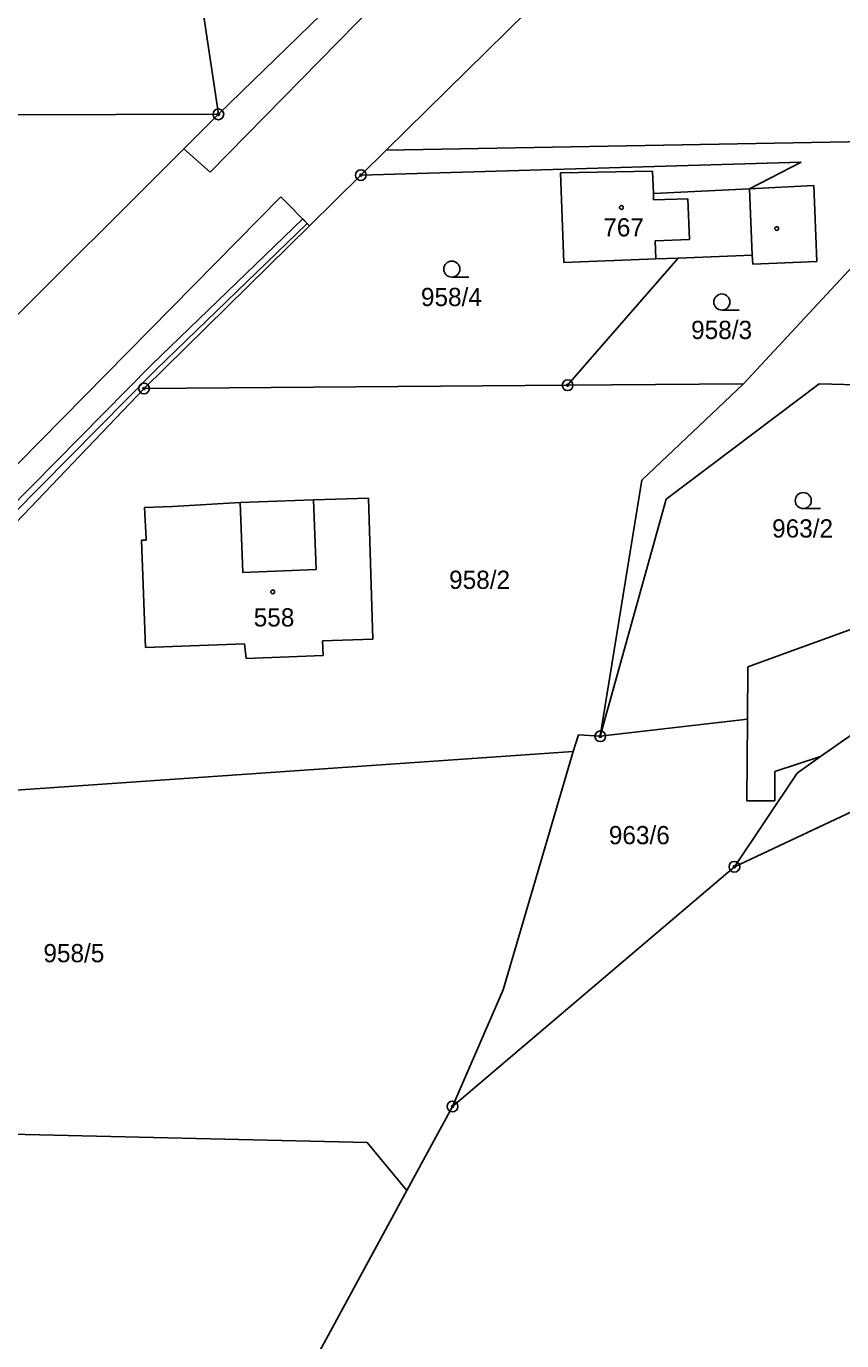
# Model space of a CAD drawing. Extents: x -439246 to -433691, y -1130252 to -1121148.
# Drawn here: x -438329 to -438252.9, y -1124419.4 to -1124296.8 of the extents above; entities that cross this region are included whole.
import ezdxf

# ---------------------------------------------------------------- set-up
doc = ezdxf.new("R2010")
doc.units = 0
for name, color, linetype in [('Vrstva 1', 7, 'Continuous'), ('Vrstva 18', 7, 'Continuous'), ('Vrstva 19', 7, 'Continuous'), ('Vrstva 24', 7, 'Continuous'), ('Vrstva 25', 7, 'Continuous'), ('Vrstva 3', 7, 'Continuous'), ('Vrstva 30', 7, 'Continuous'), ('Vrstva 37', 7, 'Continuous'), ('Vrstva 4', 7, 'Continuous')]:
    doc.layers.add(name, color=color, linetype=linetype)

msp = doc.modelspace()

# ---------------------------------------------------------------- linework, layer by layer
at = {"layer": 'Vrstva 1'}
for p, q in [((-438311.84, -1124310.42), (-438296.52, -1124294.79)), ((-438314.31, -1124308.22), (-438311.09, -1124305.01)), ((-438346.45, -1124340.28), (-438314.31, -1124308.22)), ((-438314.31, -1124308.22), (-438311.84, -1124310.42)), ((-438302.59, -1124315.4), (-438297.79, -1124310.68)), ((-438332.57, -1124340.4), (-438305.26, -1124312.72)), ((-438305.26, -1124312.72), (-438302.59, -1124315.4)), ((-438238.33, -1124353.28), (-438254.87, -1124364.92)), ((-438357.71, -1124369.98), (-438277.96, -1124364.45)), ((-438254.87, -1124364.92), (-438257.06, -1124366.46)), ((-438257.06, -1124366.46), (-438262.92, -1124375.2)), ((-438293.49, -1124405.39), (-438289.23, -1124397.56)), ((-438361.39, -1124399.46), (-438297.2, -1124400.91)), ((-438297.2, -1124400.91), (-438293.49, -1124405.39)), ((-438304.86, -1124426.28), (-438293.49, -1124405.39))]:
    msp.add_line(p, q, dxfattribs=at)
for points in [[(-438311.09, -1124305.01), (-438283.39, -1124278.11)], [(-438314.85, -1124279.94), (-438311.09, -1124305.01)], [(-438295.42, -1124308.34), (-438265.35, -1124278.76)], [(-438311.09, -1124305.01), (-438368.49, -1124305.17)], [(-438248.81, -1124307.5), (-438295.42, -1124308.34)], [(-438297.79, -1124310.68), (-438295.42, -1124308.34)], [(-438297.79, -1124310.68), (-438256.68, -1124309.48)], [(-438270.56, -1124310.31), (-438279.14, -1124310.46)], [(-438279.14, -1124310.46), (-438278.84, -1124318.84)], [(-438270.48, -1124312.38), (-438270.56, -1124310.31)], [(-438256.68, -1124309.48), (-438261.5, -1124311.95)], [(-438255.5, -1124311.66), (-438261.5, -1124311.95)], [(-438255.22, -1124318.75), (-438255.5, -1124311.66)], [(-438261.5, -1124311.95), (-438270.48, -1124312.38)], [(-438302.59, -1124315.4), (-438318.03, -1124330.59)], [(-438250.63, -1124317.84), (-438262.08, -1124330.15)], [(-438278.84, -1124318.84), (-438270.24, -1124318.5)], [(-438278.49, -1124330.28), (-438268.16, -1124318.42)], [(-438268.16, -1124318.42), (-438270.24, -1124318.5)], [(-438261.25, -1124318.14), (-438268.16, -1124318.42)], [(-438261.25, -1124318.14), (-438261.21, -1124318.99)], [(-438261.21, -1124318.99), (-438255.22, -1124318.75)], [(-438278.49, -1124330.28), (-438262.08, -1124330.15)], [(-438262.08, -1124330.15), (-438271.56, -1124339.14)], [(-438269.28, -1124340.9), (-438255.02, -1124330.15)], [(-438255.02, -1124330.15), (-438240.92, -1124330.52)], [(-438334.66, -1124347.98), (-438318.03, -1124330.59)], [(-438318.03, -1124330.59), (-438278.49, -1124330.28)], [(-438275.44, -1124363.03), (-438271.56, -1124339.14)], [(-438309.04, -1124341.22), (-438315.38, -1124341.59)], [(-438309.04, -1124341.22), (-438302.21, -1124340.98)], [(-438302.21, -1124340.98), (-438297.07, -1124340.82)], [(-438297.07, -1124340.82), (-438296.66, -1124353.96)], [(-438275.44, -1124363.03), (-438269.28, -1124340.9)], [(-438315.38, -1124341.59), (-438317.97, -1124341.69)], [(-438317.97, -1124341.69), (-438317.84, -1124344.6)], [(-438318.26, -1124344.75), (-438317.83, -1124344.73)], [(-438318.26, -1124344.75), (-438317.89, -1124354.75)], [(-438317.84, -1124344.6), (-438317.83, -1124344.73)], [(-438242.91, -1124349.75), (-438261.66, -1124356.54)], [(-438308.65, -1124354.41), (-438317.89, -1124354.75)], [(-438308.65, -1124354.41), (-438308.5, -1124355.78)], [(-438301.36, -1124354.13), (-438296.66, -1124353.96)], [(-438301.32, -1124355.49), (-438301.36, -1124354.13)], [(-438308.5, -1124355.78), (-438301.32, -1124355.49)], [(-438261.66, -1124356.54), (-438261.69, -1124361.44)], [(-438275.44, -1124363.03), (-438261.69, -1124361.44)], [(-438261.69, -1124361.44), (-438261.75, -1124369.04)], [(-438277.96, -1124364.45), (-438277.47, -1124362.9)], [(-438277.47, -1124362.9), (-438275.44, -1124363.03)], [(-438236.71, -1124362.88), (-438262.92, -1124375.2)], [(-438277.96, -1124364.45), (-438284.52, -1124386.69)], [(-438254.87, -1124364.92), (-438259.14, -1124366.32)], [(-438259.16, -1124369.06), (-438259.14, -1124366.32)], [(-438261.75, -1124369.04), (-438259.16, -1124369.06)], [(-438289.23, -1124397.56), (-438262.92, -1124375.2)], [(-438284.52, -1124386.69), (-438289.23, -1124397.56)]]:
    msp.add_lwpolyline(points, dxfattribs=at)
at = {"layer": 'Vrstva 24'}
for centre, radius in [((-438311.09, -1124305.01), 0.5), ((-438311.09, -1124305.01), 0.1), ((-438297.79, -1124310.68), 0.5), ((-438297.79, -1124310.68), 0.1), ((-438318.03, -1124330.59), 0.5), ((-438278.49, -1124330.28), 0.5), ((-438278.49, -1124330.28), 0.1), ((-438318.03, -1124330.59), 0.1), ((-438275.44, -1124363.03), 0.5), ((-438275.44, -1124363.03), 0.1), ((-438262.92, -1124375.2), 0.5), ((-438262.92, -1124375.2), 0.1), ((-438289.23, -1124397.56), 0.5), ((-438289.23, -1124397.56), 0.1)]:
    msp.add_circle(centre, radius, dxfattribs=at)
at = {"layer": 'Vrstva 25'}
for p, q in [((-438289.3, -1124320.2), (-438287.7, -1124320.2)), ((-438264.09, -1124323.27), (-438262.49, -1124323.27)), ((-438256.49, -1124341.79), (-438254.89, -1124341.79))]:
    msp.add_line(p, q, dxfattribs=at)
for centre, radius in [((-438273.47, -1124313.7), 0.175), ((-438258.97, -1124315.67), 0.175), ((-438289.3, -1124319.45), 0.75), ((-438264.09, -1124322.52), 0.75), ((-438256.49, -1124341.04), 0.75), ((-438306.02, -1124349.56), 0.175)]:
    msp.add_circle(centre, radius, dxfattribs=at)
at = {"layer": 'Vrstva 3'}
for points in [[(-438270.56, -1124310.31), (-438279.14, -1124310.46)], [(-438279.14, -1124310.46), (-438278.84, -1124318.84)], [(-438270.48, -1124312.38), (-438270.56, -1124310.31)], [(-438270.46, -1124313), (-438270.48, -1124312.38)], [(-438267.26, -1124312.88), (-438270.46, -1124313)], [(-438267.11, -1124316.68), (-438267.26, -1124312.88)], [(-438270.31, -1124316.8), (-438267.11, -1124316.68)], [(-438270.24, -1124318.5), (-438270.31, -1124316.8)], [(-438278.84, -1124318.84), (-438270.24, -1124318.5)], [(-438309.04, -1124341.22), (-438315.38, -1124341.59)], [(-438309.04, -1124341.22), (-438308.8, -1124347.76)], [(-438302.21, -1124340.98), (-438297.07, -1124340.82)], [(-438301.96, -1124347.48), (-438302.21, -1124340.98)], [(-438297.07, -1124340.82), (-438296.66, -1124353.96)], [(-438315.38, -1124341.59), (-438317.97, -1124341.69)], [(-438317.97, -1124341.69), (-438317.84, -1124344.6)], [(-438318.26, -1124344.75), (-438317.83, -1124344.73)], [(-438318.26, -1124344.75), (-438317.89, -1124354.75)], [(-438317.84, -1124344.6), (-438317.83, -1124344.73)], [(-438308.8, -1124347.76), (-438301.96, -1124347.48)], [(-438308.65, -1124354.41), (-438317.89, -1124354.75)], [(-438308.65, -1124354.41), (-438308.5, -1124355.78)], [(-438301.36, -1124354.13), (-438296.66, -1124353.96)], [(-438301.32, -1124355.49), (-438301.36, -1124354.13)], [(-438308.5, -1124355.78), (-438301.32, -1124355.49)]]:
    msp.add_lwpolyline(points, dxfattribs=at)
at = {"layer": 'Vrstva 30'}
msp.add_lwpolyline([(-438330.73, -1124341.96), (-438317.32, -1124328.39), (-438303.22, -1124314.77), (-438302.79, -1124315.2), (-438316.9, -1124328.81), (-438330.31, -1124342.38), (-438346.48, -1124358.11), (-438357, -1124368.65), (-438359.57, -1124369.9), (-438361.02, -1124369.88)], dxfattribs=at)
at = {"layer": 'Vrstva 37'}
for centre in [(-438273.47, -1124313.7), (-438306.02, -1124349.56)]:
    msp.add_circle(centre, 0.175, dxfattribs=at)
at = {"layer": 'Vrstva 4'}
for points in [[(-438270.46, -1124313), (-438270.48, -1124312.38)], [(-438267.26, -1124312.88), (-438270.46, -1124313)], [(-438267.11, -1124316.68), (-438267.26, -1124312.88)], [(-438261.25, -1124318.14), (-438261.5, -1124311.95)], [(-438270.31, -1124316.8), (-438267.11, -1124316.68)], [(-438270.24, -1124318.5), (-438270.31, -1124316.8)], [(-438309.04, -1124341.22), (-438308.8, -1124347.76)], [(-438301.96, -1124347.48), (-438302.21, -1124340.98)], [(-438308.8, -1124347.76), (-438301.96, -1124347.48)]]:
    msp.add_lwpolyline(points, dxfattribs=at)

# ---------------------------------------------------------------- texts
at = {"layer": 'Vrstva 18'}
for s, p in [('958/4', (-438292.18, -1124322.9)), ('958/3', (-438266.96, -1124325.97)), ('963/2', (-438259.4, -1124344.49)), ('958/2', (-438289.55, -1124349.28)), ('963/6', (-438274.64, -1124373.1)), ('958/5', (-438327.42, -1124384.11))]:
    msp.add_text(s, height=1.7, dxfattribs=at).set_placement(p)
at = {"layer": 'Vrstva 19'}
for s, p in [('767', (-438275.16, -1124316.4)), ('558', (-438307.79, -1124352.79))]:
    msp.add_text(s, height=1.7, dxfattribs=at).set_placement(p)

doc.saveas('drawing.dxf')
